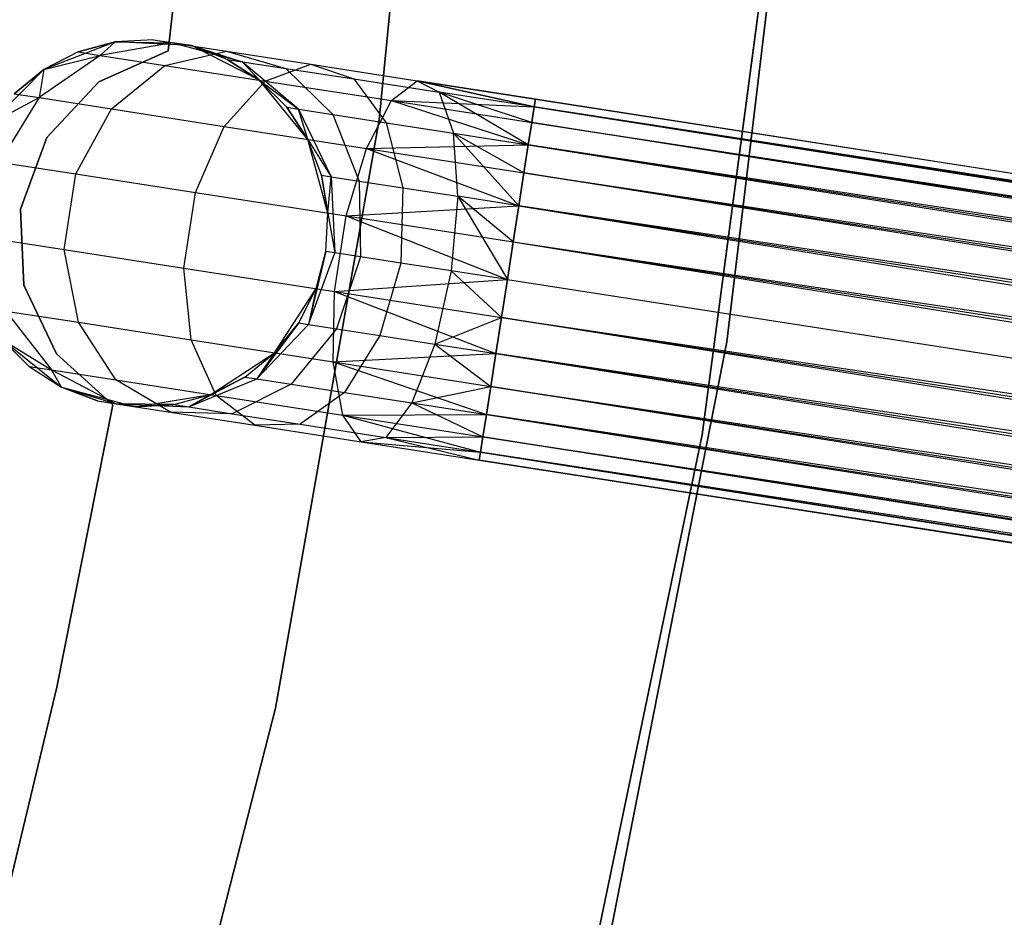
# Model space of a CAD drawing. Extents: x -102 to 102, y -101 to 102.
# Tile 346 of 481: x 40.12 to 45.48, y -10.1 to -5.21. Entities that reach past the tile are written whole.
import ezdxf

# ---------------------------------------------------------------- set-up
doc = ezdxf.new("R2010")
doc.units = 0
doc.header["$LTSCALE"] = 25.4
doc.layers.get('0').update_dxf_attribs({"linetype": 'CONTINUOUS'})

# ---------------------------------------------------------------- blocks, each defined once
blk = doc.blocks.new('NL2500011659_STL')
at = {"color": 0}
for p, q in [((42.3909, -2.5214, 1), (42.074, -5.7579, 1)), ((42.074, -5.7579, -6.5), (42.3909, -2.5214, -6.5)), ((42.074, -5.7579, -6.5), (42.3909, -2.5214, -6.5)), ((42.3909, -2.5214, 1), (42.074, -5.7579, 1)), ((43.9678, -6.9657, 1), (44.365, -3.6617, 1)), ((44.365, -3.6617, 2), (43.9678, -6.9657, 2)), ((43.9678, -6.9657, 1), (44.365, -3.6617, 1)), ((44.365, -3.6617, 2), (43.9678, -6.9657, 2)), ((41.0997, -3.8238), (40.9251, -5.3814)), ((40.9251, -5.3814, -2), (41.0997, -3.8238, -2)), ((40.9251, -5.3814, -2), (41.0997, -3.8238, -2)), ((41.0997, -3.8238), (40.9251, -5.3814)), ((43.834, -7.4716, 1), (44.2694, -4.1761, 1)), ((44.2694, -4.1761, -6.5), (43.834, -7.4716, -6.5)), ((43.834, -7.4716, 1), (44.2694, -4.1761, 1)), ((44.2694, -4.1761, -6.5), (43.834, -7.4716, -6.5)), ((40.6369, -5.3337, 0), (40.2491, -5.4839, 0)), ((40.6369, -5.3337, 0), (40.2491, -5.4839, 0)), ((40.6369, -5.3337, -5.5), (40.4351, -5.3884, -5.5)), ((40.4351, -5.3884, -5.5), (40.6369, -5.3337, 0)), ((40.4351, -5.3884, -5.5), (40.6369, -5.3337, 0)), ((40.6369, -5.3337, -5.5), (40.4351, -5.3884, -5.5)), ((40.6369, -5.3337, -5.5), (40.556, -5.4072, -6.2725)), ((40.6369, -5.3337, -5.5), (40.556, -5.4072, -6.2725)), ((40.9474, -5.3379, -6.1503), (40.556, -5.4072, -6.2725)), ((40.9474, -5.3379, -6.1503), (40.556, -5.4072, -6.2725)), ((40.8456, -5.3221, -5.5), (40.6369, -5.3337, 0)), ((40.8456, -5.3221, -5.5), (40.6369, -5.3337, -5.5)), ((40.8456, -5.3221, -5.5), (40.6369, -5.3337, 0)), ((40.8456, -5.3221, -5.5), (40.6369, -5.3337, -5.5)), ((41.0522, -5.3541, 0), (40.6369, -5.3337, 0)), ((41.0522, -5.3541, 0), (40.6369, -5.3337, 0)), ((40.6369, -5.3337, -5.5), (40.6369, -5.3337, 0)), ((40.6369, -5.3337, -5.5), (40.6369, -5.3337, 0)), ((40.6369, -5.3337, -5.5), (40.9474, -5.3379, -6.1503)), ((40.6369, -5.3337, -5.5), (40.9474, -5.3379, -6.1503)), ((40.8456, -5.3221, -5.5), (40.9474, -5.3379, -6.1503)), ((40.8456, -5.3221, -5.5), (41.0522, -5.3541, 0)), ((40.8456, -5.3221, -5.5), (41.0522, -5.3541, 0)), ((40.8456, -5.3221, -5.5), (40.9474, -5.3379, -6.1503)), ((41.0522, -5.3541, -5.5), (40.9474, -5.3379, -6.1503)), ((41.0522, -5.3541, -5.5), (40.9474, -5.3379, -6.1503)), ((41.3294, -5.4412, -6.0225), (40.9474, -5.3379, -6.1503)), ((40.9474, -5.3379, -6.1503), (41.2428, -5.3837, -6.737)), ((40.9474, -5.3379, -6.1503), (41.2428, -5.3837, -6.737)), ((41.3294, -5.4412, -6.0225), (40.9474, -5.3379, -6.1503)), ((41.4233, -5.5418, 0), (41.0522, -5.3541, 0)), ((41.2476, -5.4285, -5.5), (41.0522, -5.3541, 0)), ((41.4233, -5.5418, 0), (41.0522, -5.3541, 0)), ((41.2476, -5.4285, -5.5), (41.0522, -5.3541, -5.5)), ((41.0522, -5.3541, -5.5), (41.0522, -5.3541, 0)), ((41.2476, -5.4285, -5.5), (41.0522, -5.3541, 0)), ((41.0522, -5.3541, -5.5), (41.0522, -5.3541, 0)), ((41.0522, -5.3541, -5.5), (41.3294, -5.4412, -6.0225)), ((41.2476, -5.4285, -5.5), (41.0522, -5.3541, -5.5)), ((41.0522, -5.3541, -5.5), (41.3294, -5.4412, -6.0225)), ((40.556, -5.4072, -6.2725), (40.2229, -5.637, -6.368)), ((40.556, -5.4072, -6.2725), (40.2229, -5.637, -6.368)), ((40.4351, -5.3884, -5.5), (40.2491, -5.4839, 0)), ((40.4351, -5.3884, -5.5), (40.2491, -5.4839, -5.5)), ((40.4351, -5.3884, -5.5), (40.2491, -5.4839, 0)), ((40.4351, -5.3884, -5.5), (40.2491, -5.4839, -5.5)), ((40.2491, -5.4839, -5.5), (40.556, -5.4072, -6.2725)), ((40.2491, -5.4839, -5.5), (40.556, -5.4072, -6.2725)), ((40.4351, -5.3884, -5.5), (40.556, -5.4072, -6.2725)), ((40.4351, -5.3884, -5.5), (40.556, -5.4072, -6.2725)), ((40.9251, -5.3814), (40.5476, -5.5518)), ((40.5476, -5.5518, -2), (40.9251, -5.3814, -2)), ((40.5476, -5.5518, -2), (40.9251, -5.3814, -2)), ((40.9251, -5.3814), (40.5476, -5.5518)), ((40.556, -5.4072, -6.2725), (40.9069, -5.4616, -6.9695)), ((40.556, -5.4072, -6.2725), (40.9069, -5.4616, -6.9695)), ((40.9069, -5.4616, -6.9695), (41.2428, -5.3837, -6.737)), ((40.9069, -5.4616, -6.9695), (41.2428, -5.3837, -6.737)), ((40.9251, -5.3814), (40.9251, -5.3814, -2)), ((40.9251, -5.3814), (40.9251, -5.3814, -2)), ((41.2428, -5.3837, -6.737), (41.7029, -5.4551, -7.2026)), ((41.2428, -5.3837, -6.737), (41.7029, -5.4551, -7.2026)), ((41.2428, -5.3837, -6.737), (41.5667, -5.478, -6.4939)), ((41.2428, -5.3837, -6.737), (41.5667, -5.478, -6.4939)), ((40.6172, -5.6982, -7.1511), (40.9069, -5.4616, -6.9695)), ((40.6172, -5.6982, -7.1511), (40.9069, -5.4616, -6.9695)), ((40.9069, -5.4616, -6.9695), (41.4535, -5.5465, -7.5225)), ((40.9069, -5.4616, -6.9695), (41.4535, -5.5465, -7.5225)), ((41.4233, -5.5418, -5.5), (41.2476, -5.4285, -5.5)), ((41.2476, -5.4285, -5.5), (41.4233, -5.5418, 0)), ((41.2476, -5.4285, -5.5), (41.4233, -5.5418, 0)), ((41.2476, -5.4285, -5.5), (41.3294, -5.4412, -6.0225)), ((41.2476, -5.4285, -5.5), (41.3294, -5.4412, -6.0225)), ((41.4233, -5.5418, -5.5), (41.2476, -5.4285, -5.5)), ((41.4233, -5.5418, -5.5), (41.3294, -5.4412, -6.0225)), ((41.4233, -5.5418, -5.5), (41.3294, -5.4412, -6.0225)), ((41.6359, -5.6991, -5.9113), (41.3294, -5.4412, -6.0225)), ((41.3294, -5.4412, -6.0225), (41.5667, -5.478, -6.4939)), ((41.3294, -5.4412, -6.0225), (41.5667, -5.478, -6.4939)), ((41.6359, -5.6991, -5.9113), (41.3294, -5.4412, -6.0225)), ((41.4535, -5.5465, -7.5225), (41.7029, -5.4551, -7.2026)), ((41.4535, -5.5465, -7.5225), (41.7029, -5.4551, -7.2026)), ((41.7029, -5.4551, -7.2026), (42.2826, -5.5451, -7.5015)), ((41.7029, -5.4551, -7.2026), (42.2826, -5.5451, -7.5015)), ((41.7029, -5.4551, -7.2026), (41.9364, -5.5354, -6.868)), ((41.7029, -5.4551, -7.2026), (41.9364, -5.5354, -6.868)), ((40.2491, -5.4839, 0), (39.956, -5.7788, 0)), ((40.2491, -5.4839, 0), (39.956, -5.7788, 0)), ((40.2491, -5.4839, -5.5), (40.0871, -5.6159, -5.5)), ((40.0871, -5.6159, -5.5), (40.2491, -5.4839, 0)), ((40.0871, -5.6159, -5.5), (40.2491, -5.4839, 0)), ((40.2491, -5.4839, -5.5), (40.0871, -5.6159, -5.5)), ((40.2491, -5.4839, -5.5), (40.2229, -5.637, -6.368)), ((40.2491, -5.4839, -5.5), (40.2229, -5.637, -6.368)), ((40.2491, -5.4839, -5.5), (40.2491, -5.4839, 0)), ((40.2491, -5.4839, -5.5), (40.2491, -5.4839, 0)), ((41.5667, -5.478, -6.4939), (41.9364, -5.5354, -6.868)), ((41.5667, -5.478, -6.4939), (41.9364, -5.5354, -6.868)), ((41.5667, -5.478, -6.4939), (41.8227, -5.7281, -6.2823)), ((41.5667, -5.478, -6.4939), (41.8227, -5.7281, -6.2823)), ((40.5476, -5.5518), (40.2654, -5.8548)), ((40.2654, -5.8548, -2), (40.5476, -5.5518, -2)), ((40.2654, -5.8548, -2), (40.5476, -5.5518, -2)), ((40.5476, -5.5518), (40.2654, -5.8548)), ((40.5476, -5.5518), (40.5476, -5.5518, -2)), ((40.5476, -5.5518), (40.5476, -5.5518, -2)), ((41.2313, -5.7935, -7.7725), (41.4535, -5.5465, -7.5225)), ((41.2313, -5.7935, -7.7725), (41.4535, -5.5465, -7.5225)), ((41.686, -5.8641, 0), (41.4233, -5.5418, 0)), ((41.5716, -5.6891, -5.5), (41.4233, -5.5418, 0)), ((41.686, -5.8641, 0), (41.4233, -5.5418, 0)), ((41.5716, -5.6891, -5.5), (41.4233, -5.5418, -5.5)), ((41.4233, -5.5418, -5.5), (41.4233, -5.5418, 0)), ((41.5716, -5.6891, -5.5), (41.4233, -5.5418, 0)), ((41.4233, -5.5418, -5.5), (41.4233, -5.5418, 0)), ((41.4233, -5.5418, -5.5), (41.6359, -5.6991, -5.9113)), ((41.5716, -5.6891, -5.5), (41.4233, -5.5418, -5.5)), ((41.4233, -5.5418, -5.5), (41.6359, -5.6991, -5.9113)), ((41.4535, -5.5465, -7.5225), (42.1421, -5.6534, -7.8776)), ((41.4535, -5.5465, -7.5225), (42.1421, -5.6534, -7.8776)), ((41.9364, -5.5354, -6.868), (42.4022, -5.6077, -7.1082)), ((41.9364, -5.5354, -6.868), (42.4022, -5.6077, -7.1082)), ((41.9364, -5.5354, -6.868), (42.1137, -5.7733, -6.5767)), ((41.9364, -5.5354, -6.868), (42.1137, -5.7733, -6.5767)), ((42.1421, -5.6534, -7.8776), (42.2826, -5.5451, -7.5015)), ((42.1421, -5.6534, -7.8776), (42.2826, -5.5451, -7.5015)), ((42.2826, -5.5451, -7.5015), (42.9186, -5.6878, -7.809)), ((42.2826, -5.5451, -7.5015), (42.9186, -5.6878, -7.809)), ((42.2826, -5.5451, -7.5015), (42.9252, -5.6449, -7.6045)), ((42.9186, -5.6878, -7.191), (42.2826, -5.5451, -7.5015)), ((42.2826, -5.5451, -7.5015), (42.4022, -5.6077, -7.1082)), ((42.9186, -5.6878, -7.191), (42.2826, -5.5451, -7.5015)), ((42.9252, -5.6449, -7.3955), (42.2826, -5.5451, -7.5015)), ((42.9252, -5.6449, -7.3955), (42.2826, -5.5451, -7.5015)), ((42.2826, -5.5451, -7.5015), (42.9252, -5.6449, -7.6045)), ((42.2826, -5.5451, -7.5015), (42.4022, -5.6077, -7.1082)), ((40.0871, -5.6159, -5.5), (40.2229, -5.637, -6.368)), ((40.0871, -5.6159, -5.5), (40.2229, -5.637, -6.368)), ((42.4022, -5.6077, -7.1082), (42.4803, -5.8302, -6.7657)), ((42.8867, -5.8933, -6.8309), (42.4022, -5.6077, -7.1082)), ((42.9055, -5.7719, -7), (42.4022, -5.6077, -7.1082)), ((42.8867, -5.8933, -6.8309), (42.4022, -5.6077, -7.1082)), ((42.9055, -5.7719, -7), (42.4022, -5.6077, -7.1082)), ((42.9186, -5.6878, -7.191), (42.4022, -5.6077, -7.1082)), ((42.9186, -5.6878, -7.191), (42.4022, -5.6077, -7.1082)), ((42.4022, -5.6077, -7.1082), (42.4803, -5.8302, -6.7657)), ((39.956, -5.7788, -5.5), (40.2229, -5.637, -6.368)), ((39.956, -5.7788, -5.5), (40.2229, -5.637, -6.368)), ((40.2229, -5.637, -6.368), (40.0057, -5.9877, -6.4203)), ((40.2229, -5.637, -6.368), (40.0057, -5.9877, -6.4203)), ((40.2229, -5.637, -6.368), (40.6172, -5.6982, -7.1511)), ((40.2229, -5.637, -6.368), (40.6172, -5.6982, -7.1511)), ((42.0051, -5.9137, -8.1715), (42.1421, -5.6534, -7.8776)), ((42.0051, -5.9137, -8.1715), (42.1421, -5.6534, -7.8776)), ((42.1421, -5.6534, -7.8776), (42.8867, -5.8933, -8.1691)), ((42.1421, -5.6534, -7.8776), (42.8867, -5.8933, -8.1691)), ((42.1421, -5.6534, -7.8776), (42.9055, -5.7719, -8)), ((42.1421, -5.6534, -7.8776), (42.9055, -5.7719, -8)), ((42.1421, -5.6534, -7.8776), (42.9186, -5.6878, -7.809)), ((42.1421, -5.6534, -7.8776), (42.9186, -5.6878, -7.809)), ((42.9252, -5.6449, -7.6045), (42.9186, -5.6878, -7.809)), ((42.9186, -5.6878, -7.191), (42.9252, -5.6449, -7.3955)), ((42.9186, -5.6878, -7.191), (42.9252, -5.6449, -7.3955)), ((42.9252, -5.6449, -7.6045), (42.9186, -5.6878, -7.809)), ((42.9252, -5.6449, -7.3955), (79.8638, -11.3788, -7.3955)), ((42.9252, -5.6449, -7.6045), (79.8638, -11.3788, -7.3955)), ((79.8572, -11.4218, -7.809), (42.9252, -5.6449, -7.6045)), ((42.9252, -5.6449, -7.6045), (79.8638, -11.3788, -7.3955)), ((42.9252, -5.6449, -7.3955), (79.8638, -11.3788, -7.3955)), ((79.8572, -11.4218, -7.809), (42.9252, -5.6449, -7.6045)), ((40.4237, -6.0526, -7.2505), (40.6172, -5.6982, -7.1511)), ((40.4237, -6.0526, -7.2505), (40.6172, -5.6982, -7.1511)), ((40.6172, -5.6982, -7.1511), (41.2313, -5.7935, -7.7725)), ((40.6172, -5.6982, -7.1511), (41.2313, -5.7935, -7.7725)), ((41.686, -5.8641, -5.5), (41.5716, -5.6891, -5.5)), ((41.5716, -5.6891, -5.5), (41.686, -5.8641, 0)), ((41.5716, -5.6891, -5.5), (41.686, -5.8641, 0)), ((41.5716, -5.6891, -5.5), (41.6359, -5.6991, -5.9113)), ((41.5716, -5.6891, -5.5), (41.6359, -5.6991, -5.9113)), ((41.686, -5.8641, -5.5), (41.5716, -5.6891, -5.5)), ((41.6359, -5.6991, -5.9113), (41.8227, -5.7281, -6.2823)), ((41.6359, -5.6991, -5.9113), (41.8227, -5.7281, -6.2823)), ((41.6359, -5.6991, -5.9113), (41.814, -6.0672, -5.8357)), ((41.686, -5.8641, -5.5), (41.6359, -5.6991, -5.9113)), ((41.686, -5.8641, -5.5), (41.6359, -5.6991, -5.9113)), ((41.6359, -5.6991, -5.9113), (41.814, -6.0672, -5.8357)), ((41.8227, -5.7281, -6.2823), (42.1137, -5.7733, -6.5767)), ((41.8227, -5.7281, -6.2823), (42.1137, -5.7733, -6.5767)), ((41.8227, -5.7281, -6.2823), (41.9665, -6.0909, -6.1386)), ((41.8227, -5.7281, -6.2823), (41.9665, -6.0909, -6.1386)), ((42.9186, -5.6878, -7.809), (42.9055, -5.7719, -8)), ((42.9055, -5.7719, -7), (42.9186, -5.6878, -7.191)), ((42.9055, -5.7719, -7), (42.9186, -5.6878, -7.191)), ((42.9186, -5.6878, -7.809), (42.9055, -5.7719, -8)), ((79.8638, -11.3788, -7.3955), (42.9186, -5.6878, -7.191)), ((42.9186, -5.6878, -7.191), (79.8441, -11.5058, -7)), ((42.9186, -5.6878, -7.191), (79.8441, -11.5058, -7)), ((79.8638, -11.3788, -7.3955), (42.9186, -5.6878, -7.191)), ((42.9186, -5.6878, -7.809), (79.8572, -11.4218, -7.809)), ((42.9186, -5.6878, -7.809), (79.8572, -11.4218, -7.809)), ((42.074, -5.7579, 1), (41.5103, -8.9605, 1)), ((41.5103, -8.9605, -6.5), (42.074, -5.7579, -6.5)), ((41.5103, -8.9605, -6.5), (42.074, -5.7579, -6.5)), ((42.074, -5.7579, 1), (41.5103, -8.9605, 1)), ((42.074, -5.7579, -6.5), (42.074, -5.7579, 1)), ((42.074, -5.7579, -6.5), (42.074, -5.7579, 1)), ((42.1137, -5.7733, -6.5767), (42.4803, -5.8302, -6.7657)), ((42.1137, -5.7733, -6.5767), (42.4803, -5.8302, -6.7657)), ((42.1137, -5.7733, -6.5767), (42.204, -6.1278, -6.379)), ((42.1137, -5.7733, -6.5767), (42.204, -6.1278, -6.379)), ((42.9055, -5.7719, -8), (42.8867, -5.8933, -8.1691)), ((42.8867, -5.8933, -6.8309), (42.9055, -5.7719, -7)), ((42.8867, -5.8933, -6.8309), (42.9055, -5.7719, -7)), ((42.9055, -5.7719, -8), (42.8867, -5.8933, -8.1691)), ((42.9055, -5.7719, -7), (79.8441, -11.5058, -7)), ((42.9055, -5.7719, -7), (79.8441, -11.5058, -7)), ((79.8253, -11.6272, -8.1691), (42.9055, -5.7719, -8)), ((42.9055, -5.7719, -8), (79.8572, -11.4218, -7.809)), ((42.9055, -5.7719, -8), (79.8572, -11.4218, -7.809)), ((79.8253, -11.6272, -8.1691), (42.9055, -5.7719, -8)), ((41.0748, -6.1537, -7.9094), (41.2313, -5.7935, -7.7725)), ((41.0748, -6.1537, -7.9094), (41.2313, -5.7935, -7.7725)), ((41.2313, -5.7935, -7.7725), (42.0051, -5.9137, -8.1715)), ((41.2313, -5.7935, -7.7725), (42.0051, -5.9137, -8.1715)), ((42.4803, -5.8302, -6.7657), (42.8867, -5.8933, -6.8309)), ((42.5033, -6.1742, -6.5333), (42.4803, -5.8302, -6.7657)), ((42.8351, -6.2257, -6.5865), (42.4803, -5.8302, -6.7657)), ((42.5033, -6.1742, -6.5333), (42.4803, -5.8302, -6.7657)), ((42.8351, -6.2257, -6.5865), (42.4803, -5.8302, -6.7657)), ((42.8628, -6.0468, -6.691), (42.4803, -5.8302, -6.7657)), ((42.8628, -6.0468, -6.691), (42.4803, -5.8302, -6.7657)), ((42.4803, -5.8302, -6.7657), (42.8867, -5.8933, -6.8309)), ((40.2654, -5.8548), (40.1223, -6.2435)), ((40.1223, -6.2435, -2), (40.2654, -5.8548, -2)), ((40.1223, -6.2435, -2), (40.2654, -5.8548, -2)), ((40.2654, -5.8548), (40.1223, -6.2435)), ((40.2654, -5.8548), (40.2654, -5.8548, -2)), ((40.2654, -5.8548), (40.2654, -5.8548, -2)), ((41.7948, -6.2654, 0), (41.686, -5.8641, 0)), ((41.7615, -6.0591, -5.5), (41.686, -5.8641, 0)), ((41.7948, -6.2654, 0), (41.686, -5.8641, 0)), ((41.7615, -6.0591, -5.5), (41.686, -5.8641, -5.5)), ((41.686, -5.8641, -5.5), (41.686, -5.8641, 0)), ((41.7615, -6.0591, -5.5), (41.686, -5.8641, 0)), ((41.686, -5.8641, -5.5), (41.686, -5.8641, 0)), ((41.686, -5.8641, -5.5), (41.814, -6.0672, -5.8357)), ((41.686, -5.8641, -5.5), (41.814, -6.0672, -5.8357)), ((41.7615, -6.0591, -5.5), (41.686, -5.8641, -5.5)), ((42.0051, -5.9137, -8.1715), (42.8867, -5.8933, -8.1691)), ((42.0051, -5.9137, -8.1715), (42.8867, -5.8933, -8.1691)), ((42.8867, -5.8933, -8.1691), (42.8628, -6.0468, -8.309)), ((42.8628, -6.0468, -6.691), (42.8867, -5.8933, -6.8309)), ((42.8628, -6.0468, -6.691), (42.8867, -5.8933, -6.8309)), ((42.8867, -5.8933, -8.1691), (42.8628, -6.0468, -8.309)), ((79.8441, -11.5058, -7), (42.8867, -5.8933, -6.8309)), ((42.8867, -5.8933, -6.8309), (79.8014, -11.7807, -6.691)), ((42.8867, -5.8933, -6.8309), (79.8014, -11.7807, -6.691)), ((79.8441, -11.5058, -7), (42.8867, -5.8933, -6.8309)), ((42.8867, -5.8933, -8.1691), (79.8253, -11.6272, -8.1691)), ((42.8867, -5.8933, -8.1691), (79.8253, -11.6272, -8.1691)), ((41.8952, -6.281, -8.3324), (42.0051, -5.9137, -8.1715)), ((41.8952, -6.281, -8.3324), (42.0051, -5.9137, -8.1715)), ((42.0051, -5.9137, -8.1715), (42.8351, -6.2257, -8.4135)), ((42.0051, -5.9137, -8.1715), (42.8351, -6.2257, -8.4135)), ((42.0051, -5.9137, -8.1715), (42.8628, -6.0468, -8.309)), ((42.0051, -5.9137, -8.1715), (42.8628, -6.0468, -8.309)), ((40.0057, -5.9877, -6.4203), (40.4237, -6.0526, -7.2505)), ((40.0057, -5.9877, -6.4203), (40.4237, -6.0526, -7.2505)), ((40.3599, -6.4635, -7.2505), (40.4237, -6.0526, -7.2505)), ((40.3599, -6.4635, -7.2505), (40.4237, -6.0526, -7.2505)), ((40.4237, -6.0526, -7.2505), (41.0748, -6.1537, -7.9094)), ((40.4237, -6.0526, -7.2505), (41.0748, -6.1537, -7.9094)), ((42.8628, -6.0468, -8.309), (42.8351, -6.2257, -8.4135)), ((42.8351, -6.2257, -6.5865), (42.8628, -6.0468, -6.691)), ((42.8351, -6.2257, -6.5865), (42.8628, -6.0468, -6.691)), ((42.8628, -6.0468, -8.309), (42.8351, -6.2257, -8.4135)), ((42.8628, -6.0468, -6.691), (79.8014, -11.7807, -6.691)), ((42.8628, -6.0468, -6.691), (79.8014, -11.7807, -6.691)), ((79.7737, -11.9596, -8.4135), (42.8628, -6.0468, -8.309)), ((42.8628, -6.0468, -8.309), (79.8253, -11.6272, -8.1691)), ((42.8628, -6.0468, -8.309), (79.8253, -11.6272, -8.1691)), ((79.7737, -11.9596, -8.4135), (42.8628, -6.0468, -8.309)), ((41.7948, -6.2654, -5.5), (41.7615, -6.0591, -5.5)), ((41.7615, -6.0591, -5.5), (41.7948, -6.2654, 0)), ((41.7615, -6.0591, -5.5), (41.7948, -6.2654, 0)), ((41.7615, -6.0591, -5.5), (41.814, -6.0672, -5.8357)), ((41.7615, -6.0591, -5.5), (41.814, -6.0672, -5.8357)), ((41.7948, -6.2654, -5.5), (41.7615, -6.0591, -5.5)), ((41.7948, -6.2654, -5.5), (41.814, -6.0672, -5.8357)), ((41.7948, -6.2654, -5.5), (41.814, -6.0672, -5.8357)), ((41.814, -6.0672, -5.8357), (41.9665, -6.0909, -6.1386)), ((41.814, -6.0672, -5.8357), (41.9665, -6.0909, -6.1386)), ((41.814, -6.0672, -5.8357), (41.8329, -6.4818, -5.809)), ((41.814, -6.0672, -5.8357), (41.8329, -6.4818, -5.809)), ((41.9665, -6.0909, -6.1386), (42.204, -6.1278, -6.379)), ((41.9665, -6.0909, -6.1386), (42.204, -6.1278, -6.379)), ((41.9665, -6.0909, -6.1386), (41.9732, -6.5035, -6.0878)), ((41.9665, -6.0909, -6.1386), (41.9732, -6.5035, -6.0878)), ((41.011, -6.5646, -7.9094), (41.0748, -6.1537, -7.9094)), ((41.011, -6.5646, -7.9094), (41.0748, -6.1537, -7.9094)), ((41.0748, -6.1537, -7.9094), (41.8952, -6.281, -8.3324)), ((41.0748, -6.1537, -7.9094), (41.8952, -6.281, -8.3324)), ((42.204, -6.1278, -6.379), (42.1919, -6.5375, -6.309)), ((42.204, -6.1278, -6.379), (42.1919, -6.5375, -6.309)), ((42.204, -6.1278, -6.379), (42.5033, -6.1742, -6.5333)), ((42.204, -6.1278, -6.379), (42.5033, -6.1742, -6.5333)), ((42.5033, -6.1742, -6.5333), (42.4673, -6.5802, -6.4511)), ((42.5033, -6.1742, -6.5333), (42.4673, -6.5802, -6.4511)), ((42.8046, -6.4222, -6.5218), (42.5033, -6.1742, -6.5333)), ((42.5033, -6.1742, -6.5333), (42.7727, -6.6276, -6.5)), ((42.8046, -6.4222, -6.5218), (42.5033, -6.1742, -6.5333)), ((42.8351, -6.2257, -6.5865), (42.5033, -6.1742, -6.5333)), ((42.8351, -6.2257, -6.5865), (42.5033, -6.1742, -6.5333)), ((42.5033, -6.1742, -6.5333), (42.7727, -6.6276, -6.5)), ((40.1223, -6.2435), (40.1223, -6.2435, -2)), ((40.1223, -6.2435), (40.1223, -6.2435, -2)), ((40.1223, -6.2435), (40.1406, -6.6572)), ((40.1406, -6.6572, -2), (40.1223, -6.2435, -2)), ((40.1406, -6.6572, -2), (40.1223, -6.2435, -2)), ((40.1223, -6.2435), (40.1406, -6.6572)), ((41.7845, -6.4742, 0), (41.7948, -6.2654, 0)), ((41.7845, -6.4742, -5.5), (41.7948, -6.2654, -5.5)), ((41.7845, -6.4742, 0), (41.7948, -6.2654, 0)), ((41.7845, -6.4742, -5.5), (41.7948, -6.2654, -5.5)), ((41.7948, -6.2654, -5.5), (41.7948, -6.2654, 0)), ((41.7948, -6.2654, -5.5), (41.7948, -6.2654, 0)), ((41.7948, -6.2654, -5.5), (41.8329, -6.4818, -5.809)), ((41.7948, -6.2654, -5.5), (41.8329, -6.4818, -5.809)), ((41.8952, -6.281, -8.3324), (42.8351, -6.2257, -8.4135)), ((41.8952, -6.281, -8.3324), (42.8351, -6.2257, -8.4135)), ((42.8351, -6.2257, -8.4135), (42.8046, -6.4222, -8.4782)), ((42.8046, -6.4222, -6.5218), (42.8351, -6.2257, -6.5865)), ((42.8046, -6.4222, -6.5218), (42.8351, -6.2257, -6.5865)), ((42.8351, -6.2257, -8.4135), (42.8046, -6.4222, -8.4782)), ((79.8014, -11.7807, -6.691), (42.8351, -6.2257, -6.5865)), ((42.8351, -6.2257, -6.5865), (79.7432, -12.1561, -6.5218)), ((42.8351, -6.2257, -6.5865), (79.7432, -12.1561, -6.5218)), ((79.8014, -11.7807, -6.691), (42.8351, -6.2257, -6.5865)), ((42.8351, -6.2257, -8.4135), (79.7737, -11.9596, -8.4135)), ((42.8351, -6.2257, -8.4135), (79.7737, -11.9596, -8.4135)), ((41.8314, -6.6919, -8.3324), (41.8952, -6.281, -8.3324)), ((41.8314, -6.6919, -8.3324), (41.8952, -6.281, -8.3324)), ((41.8952, -6.281, -8.3324), (42.7727, -6.6276, -8.5)), ((41.8952, -6.281, -8.3324), (42.7727, -6.6276, -8.5)), ((41.8952, -6.281, -8.3324), (42.8046, -6.4222, -8.4782)), ((41.8952, -6.281, -8.3324), (42.8046, -6.4222, -8.4782)), ((39.9419, -6.3986, -6.4203), (40.3599, -6.4635, -7.2505)), ((39.9419, -6.3986, -6.4203), (40.3599, -6.4635, -7.2505)), ((42.8046, -6.4222, -8.4782), (42.7727, -6.6276, -8.5)), ((42.7727, -6.6276, -6.5), (42.8046, -6.4222, -6.5218)), ((42.7727, -6.6276, -6.5), (42.8046, -6.4222, -6.5218)), ((42.8046, -6.4222, -8.4782), (42.7727, -6.6276, -8.5)), ((42.8046, -6.4222, -6.5218), (79.7432, -12.1561, -6.5218)), ((42.8046, -6.4222, -6.5218), (79.7432, -12.1561, -6.5218)), ((42.8046, -6.4222, -8.4782), (79.7113, -12.3616, -8.5)), ((42.8046, -6.4222, -8.4782), (79.7113, -12.3616, -8.5)), ((42.8046, -6.4222, -8.4782), (79.7737, -11.9596, -8.4135)), ((42.8046, -6.4222, -8.4782), (79.7737, -11.9596, -8.4135)), ((40.4369, -6.8599, -7.1511), (40.3599, -6.4635, -7.2505)), ((40.3599, -6.4635, -7.2505), (41.011, -6.5646, -7.9094)), ((40.3599, -6.4635, -7.2505), (41.011, -6.5646, -7.9094)), ((40.4369, -6.8599, -7.1511), (40.3599, -6.4635, -7.2505)), ((41.7845, -6.4742, -5.5), (41.6892, -6.8711, -5.8357)), ((41.7845, -6.4742, -5.5), (41.6892, -6.8711, -5.8357)), ((41.6892, -6.8711, -5.8357), (41.8329, -6.4818, -5.809)), ((41.6892, -6.8711, -5.8357), (41.8329, -6.4818, -5.809)), ((41.731, -6.6763, 0), (41.7845, -6.4742, 0)), ((41.731, -6.6763, -5.5), (41.7845, -6.4742, -5.5)), ((41.731, -6.6763, 0), (41.7845, -6.4742, 0)), ((41.731, -6.6763, -5.5), (41.7845, -6.4742, -5.5)), ((41.7845, -6.4742, -5.5), (41.7845, -6.4742, 0)), ((41.7845, -6.4742, -5.5), (41.7845, -6.4742, 0)), ((41.8329, -6.4818, -5.809), (41.7845, -6.4742, -5.5)), ((41.8329, -6.4818, -5.809), (41.7845, -6.4742, -5.5)), ((41.9732, -6.5035, -6.0878), (41.8329, -6.4818, -5.809)), ((41.9732, -6.5035, -6.0878), (41.8329, -6.4818, -5.809)), ((41.9732, -6.5035, -6.0878), (41.8417, -6.8947, -6.1386)), ((41.9732, -6.5035, -6.0878), (41.8417, -6.8947, -6.1386)), ((42.1919, -6.5375, -6.309), (41.9732, -6.5035, -6.0878)), ((42.1919, -6.5375, -6.309), (41.9732, -6.5035, -6.0878)), ((42.1919, -6.5375, -6.309), (42.0793, -6.9316, -6.379)), ((42.1919, -6.5375, -6.309), (42.0793, -6.9316, -6.379)), ((42.4673, -6.5802, -6.4511), (42.1919, -6.5375, -6.309)), ((42.4673, -6.5802, -6.4511), (42.1919, -6.5375, -6.309)), ((41.051, -6.9552, -7.7725), (41.011, -6.5646, -7.9094)), ((41.011, -6.5646, -7.9094), (41.8314, -6.6919, -8.3324)), ((41.011, -6.5646, -7.9094), (41.8314, -6.6919, -8.3324)), ((41.051, -6.9552, -7.7725), (41.011, -6.5646, -7.9094)), ((42.4673, -6.5802, -6.4511), (42.3785, -6.9781, -6.5333)), ((42.4673, -6.5802, -6.4511), (42.3785, -6.9781, -6.5333)), ((42.7727, -6.6276, -6.5), (42.4673, -6.5802, -6.4511)), ((42.4673, -6.5802, -6.4511), (42.7408, -6.8331, -6.5218)), ((42.4673, -6.5802, -6.4511), (42.7408, -6.8331, -6.5218)), ((42.7727, -6.6276, -6.5), (42.4673, -6.5802, -6.4511)), ((41.8314, -6.6919, -8.3324), (42.7727, -6.6276, -8.5)), ((41.8314, -6.6919, -8.3324), (42.7727, -6.6276, -8.5)), ((42.7408, -6.8331, -6.5218), (42.7727, -6.6276, -6.5)), ((42.7727, -6.6276, -8.5), (42.7408, -6.8331, -8.4782)), ((42.7408, -6.8331, -6.5218), (42.7727, -6.6276, -6.5)), ((42.7727, -6.6276, -8.5), (42.7408, -6.8331, -8.4782)), ((42.7727, -6.6276, -6.5), (79.7113, -12.3616, -6.5)), ((42.7727, -6.6276, -6.5), (79.7113, -12.3616, -6.5)), ((42.7727, -6.6276, -8.5), (79.7113, -12.3616, -8.5)), ((42.7727, -6.6276, -8.5), (79.7113, -12.3616, -8.5)), ((40.1406, -6.6572), (40.1406, -6.6572, -2)), ((40.1406, -6.6572), (40.1406, -6.6572, -2)), ((40.1406, -6.6572), (40.3175, -7.0317)), ((40.3175, -7.0317, -2), (40.1406, -6.6572, -2)), ((40.3175, -7.0317, -2), (40.1406, -6.6572, -2)), ((40.1406, -6.6572), (40.3175, -7.0317)), ((41.5056, -7.0258, 0), (41.731, -6.6763, 0)), ((41.5056, -7.0258, 0), (41.731, -6.6763, 0)), ((41.6367, -6.8629, -5.5), (41.731, -6.6763, 0)), ((41.6367, -6.8629, -5.5), (41.731, -6.6763, 0)), ((41.6367, -6.8629, -5.5), (41.731, -6.6763, -5.5)), ((41.6367, -6.8629, -5.5), (41.731, -6.6763, -5.5)), ((41.731, -6.6763, -5.5), (41.6892, -6.8711, -5.8357)), ((41.731, -6.6763, -5.5), (41.6892, -6.8711, -5.8357)), ((41.731, -6.6763, -5.5), (41.731, -6.6763, 0)), ((41.731, -6.6763, -5.5), (41.731, -6.6763, 0)), ((41.8248, -7.0753, -8.1715), (41.8314, -6.6919, -8.3324)), ((41.8248, -7.0753, -8.1715), (41.8314, -6.6919, -8.3324)), ((41.8314, -6.6919, -8.3324), (42.7103, -7.0296, -8.4135)), ((41.8314, -6.6919, -8.3324), (42.7103, -7.0296, -8.4135)), ((41.8314, -6.6919, -8.3324), (42.7408, -6.8331, -8.4782)), ((41.8314, -6.6919, -8.3324), (42.7408, -6.8331, -8.4782)), ((40.0426, -6.7987, -6.368), (40.2903, -7.1187, -6.2725)), ((40.0426, -6.7987, -6.368), (40.2903, -7.1187, -6.2725)), ((40.0426, -6.7987, -6.368), (40.4369, -6.8599, -7.1511)), ((40.0426, -6.7987, -6.368), (40.4369, -6.8599, -7.1511)), ((40.6412, -7.1732, -6.9695), (40.4369, -6.8599, -7.1511)), ((40.4369, -6.8599, -7.1511), (41.051, -6.9552, -7.7725)), ((40.4369, -6.8599, -7.1511), (41.051, -6.9552, -7.7725)), ((40.6412, -7.1732, -6.9695), (40.4369, -6.8599, -7.1511)), ((42.3785, -6.9781, -6.5333), (42.7408, -6.8331, -6.5218)), ((42.3785, -6.9781, -6.5333), (42.7408, -6.8331, -6.5218)), ((42.7103, -7.0296, -6.5865), (42.7408, -6.8331, -6.5218)), ((42.7408, -6.8331, -8.4782), (42.7103, -7.0296, -8.4135)), ((42.7408, -6.8331, -8.4782), (42.7103, -7.0296, -8.4135)), ((42.7103, -7.0296, -6.5865), (42.7408, -6.8331, -6.5218)), ((79.6489, -12.7635, -8.4135), (42.7408, -6.8331, -8.4782)), ((42.7408, -6.8331, -8.4782), (79.7113, -12.3616, -8.5)), ((79.6489, -12.7635, -8.4135), (42.7408, -6.8331, -8.4782)), ((42.7408, -6.8331, -6.5218), (79.6794, -12.567, -6.5218)), ((42.7408, -6.8331, -6.5218), (79.6794, -12.567, -6.5218)), ((42.7408, -6.8331, -8.4782), (79.7113, -12.3616, -8.5)), ((41.6367, -6.8629, -5.5), (41.4079, -7.1678, -5.9113)), ((41.6367, -6.8629, -5.5), (41.4079, -7.1678, -5.9113)), ((41.4079, -7.1678, -5.9113), (41.6892, -6.8711, -5.8357)), ((41.4079, -7.1678, -5.9113), (41.6892, -6.8711, -5.8357)), ((41.5056, -7.0258, -5.5), (41.6367, -6.8629, -5.5)), ((41.6367, -6.8629, -5.5), (41.5056, -7.0258, 0)), ((41.6367, -6.8629, -5.5), (41.5056, -7.0258, 0)), ((41.5056, -7.0258, -5.5), (41.6367, -6.8629, -5.5)), ((41.8417, -6.8947, -6.1386), (41.5947, -7.1968, -6.2823)), ((41.8417, -6.8947, -6.1386), (41.5947, -7.1968, -6.2823)), ((41.6367, -6.8629, -5.5), (41.6892, -6.8711, -5.8357)), ((41.6367, -6.8629, -5.5), (41.6892, -6.8711, -5.8357)), ((41.6892, -6.8711, -5.8357), (41.8417, -6.8947, -6.1386)), ((41.6892, -6.8711, -5.8357), (41.8417, -6.8947, -6.1386)), ((41.8417, -6.8947, -6.1386), (42.0793, -6.9316, -6.379)), ((41.8417, -6.8947, -6.1386), (42.0793, -6.9316, -6.379)), ((40.0212, -6.9526, 0), (40.3451, -7.2133, 0)), ((40.0212, -6.9526, -5.5), (40.1694, -7.0999, -5.5)), ((40.1694, -7.0999, -5.5), (40.0212, -6.9526, 0)), ((40.1694, -7.0999, -5.5), (40.0212, -6.9526, 0)), ((40.0212, -6.9526, 0), (40.3451, -7.2133, 0)), ((40.0212, -6.9526, -5.5), (40.1694, -7.0999, -5.5)), ((40.0212, -6.9526, -5.5), (40.2903, -7.1187, -6.2725)), ((40.0212, -6.9526, -5.5), (40.2903, -7.1187, -6.2725)), ((41.1878, -7.258, -7.5225), (41.051, -6.9552, -7.7725)), ((41.051, -6.9552, -7.7725), (41.8248, -7.0753, -8.1715)), ((41.051, -6.9552, -7.7725), (41.8248, -7.0753, -8.1715)), ((41.1878, -7.258, -7.5225), (41.051, -6.9552, -7.7725)), ((42.0793, -6.9316, -6.379), (41.8857, -7.242, -6.5767)), ((42.0793, -6.9316, -6.379), (41.8857, -7.242, -6.5767)), ((42.0793, -6.9316, -6.379), (42.3785, -6.9781, -6.5333)), ((42.0793, -6.9316, -6.379), (42.3785, -6.9781, -6.5333)), ((43.3249, -10.2308, 1), (43.9678, -6.9657, 1)), ((43.9678, -6.9657, 2), (43.3249, -10.2308, 2)), ((43.3249, -10.2308, 1), (43.9678, -6.9657, 1)), ((43.9678, -6.9657, 2), (43.3249, -10.2308, 2)), ((43.9678, -6.9657, 1), (43.9678, -6.9657, 2)), ((43.9678, -6.9657, 1), (43.9678, -6.9657, 2)), ((42.3785, -6.9781, -6.5333), (42.2523, -7.2989, -6.7657)), ((42.3785, -6.9781, -6.5333), (42.2523, -7.2989, -6.7657)), ((42.3785, -6.9781, -6.5333), (42.7103, -7.0296, -6.5865)), ((42.3785, -6.9781, -6.5333), (42.7103, -7.0296, -6.5865)), ((42.3785, -6.9781, -6.5333), (42.6825, -7.2085, -6.691)), ((42.3785, -6.9781, -6.5333), (42.6825, -7.2085, -6.691)), ((40.3175, -7.0317), (40.3175, -7.0317, -2)), ((40.3175, -7.0317), (40.3175, -7.0317, -2)), ((40.3175, -7.0317), (40.6254, -7.3086)), ((40.6254, -7.3086, -2), (40.3175, -7.0317, -2)), ((40.6254, -7.3086, -2), (40.3175, -7.0317, -2)), ((40.3175, -7.0317), (40.6254, -7.3086)), ((41.1576, -7.2533, 0), (41.5056, -7.0258, 0)), ((41.1576, -7.2533, 0), (41.5056, -7.0258, 0)), ((41.3436, -7.1578, -5.5), (41.5056, -7.0258, 0)), ((41.3436, -7.1578, -5.5), (41.5056, -7.0258, -5.5)), ((41.3436, -7.1578, -5.5), (41.5056, -7.0258, 0)), ((41.3436, -7.1578, -5.5), (41.5056, -7.0258, -5.5)), ((41.5056, -7.0258, -5.5), (41.4079, -7.1678, -5.9113)), ((41.5056, -7.0258, -5.5), (41.4079, -7.1678, -5.9113)), ((41.5056, -7.0258, -5.5), (41.5056, -7.0258, 0)), ((41.5056, -7.0258, -5.5), (41.5056, -7.0258, 0)), ((41.8248, -7.0753, -8.1715), (42.7103, -7.0296, -8.4135)), ((41.8248, -7.0753, -8.1715), (42.7103, -7.0296, -8.4135)), ((41.8764, -7.3649, -7.8776), (41.8248, -7.0753, -8.1715)), ((41.8248, -7.0753, -8.1715), (42.6587, -7.362, -8.1691)), ((41.8248, -7.0753, -8.1715), (42.6587, -7.362, -8.1691)), ((41.8248, -7.0753, -8.1715), (42.6825, -7.2085, -8.309)), ((41.8248, -7.0753, -8.1715), (42.6825, -7.2085, -8.309)), ((41.8764, -7.3649, -7.8776), (41.8248, -7.0753, -8.1715)), ((42.6825, -7.2085, -6.691), (42.7103, -7.0296, -6.5865)), ((42.7103, -7.0296, -8.4135), (42.6825, -7.2085, -8.309)), ((42.7103, -7.0296, -8.4135), (42.6825, -7.2085, -8.309)), ((42.6825, -7.2085, -6.691), (42.7103, -7.0296, -6.5865)), ((42.7103, -7.0296, -8.4135), (79.6489, -12.7635, -8.4135)), ((42.7103, -7.0296, -8.4135), (79.6489, -12.7635, -8.4135)), ((79.6794, -12.567, -6.5218), (42.7103, -7.0296, -6.5865)), ((42.7103, -7.0296, -6.5865), (79.6211, -12.9424, -6.691)), ((42.7103, -7.0296, -6.5865), (79.6211, -12.9424, -6.691)), ((79.6794, -12.567, -6.5218), (42.7103, -7.0296, -6.5865)), ((40.1694, -7.0999, -5.5), (40.3451, -7.2133, 0)), ((40.1694, -7.0999, -5.5), (40.3451, -7.2133, -5.5)), ((40.1694, -7.0999, -5.5), (40.3451, -7.2133, 0)), ((40.1694, -7.0999, -5.5), (40.3451, -7.2133, -5.5)), ((40.1694, -7.0999, -5.5), (40.2903, -7.1187, -6.2725)), ((40.1694, -7.0999, -5.5), (40.2903, -7.1187, -6.2725)), ((40.3451, -7.2133, -5.5), (40.2903, -7.1187, -6.2725)), ((40.2903, -7.1187, -6.2725), (40.6423, -7.3034, -6.1503)), ((40.3451, -7.2133, -5.5), (40.2903, -7.1187, -6.2725)), ((40.2903, -7.1187, -6.2725), (40.6423, -7.3034, -6.1503)), ((40.2903, -7.1187, -6.2725), (40.6412, -7.1732, -6.9695)), ((40.2903, -7.1187, -6.2725), (40.6412, -7.1732, -6.9695)), ((40.9377, -7.3492, -6.737), (40.6412, -7.1732, -6.9695)), ((40.6412, -7.1732, -6.9695), (41.1878, -7.258, -7.5225)), ((40.6412, -7.1732, -6.9695), (41.1878, -7.258, -7.5225)), ((40.9377, -7.3492, -6.737), (40.6412, -7.1732, -6.9695)), ((41.3436, -7.1578, -5.5), (41.0376, -7.3208, -6.0225)), ((41.3436, -7.1578, -5.5), (41.0376, -7.3208, -6.0225)), ((41.0376, -7.3208, -6.0225), (41.4079, -7.1678, -5.9113)), ((41.0376, -7.3208, -6.0225), (41.4079, -7.1678, -5.9113)), ((41.1576, -7.2533, -5.5), (41.3436, -7.1578, -5.5)), ((41.3436, -7.1578, -5.5), (41.1576, -7.2533, 0)), ((41.3436, -7.1578, -5.5), (41.1576, -7.2533, 0)), ((41.1576, -7.2533, -5.5), (41.3436, -7.1578, -5.5)), ((41.3436, -7.1578, -5.5), (41.4079, -7.1678, -5.9113)), ((41.3436, -7.1578, -5.5), (41.4079, -7.1678, -5.9113)), ((41.4079, -7.1678, -5.9113), (41.5947, -7.1968, -6.2823)), ((41.4079, -7.1678, -5.9113), (41.5947, -7.1968, -6.2823)), ((40.3451, -7.2133, 0), (40.7471, -7.3196, 0)), ((40.3451, -7.2133, -5.5), (40.3451, -7.2133, 0)), ((40.3451, -7.2133, -5.5), (40.3451, -7.2133, 0)), ((40.3451, -7.2133, -5.5), (40.5405, -7.2876, -5.5)), ((40.5405, -7.2876, -5.5), (40.3451, -7.2133, 0)), ((40.5405, -7.2876, -5.5), (40.3451, -7.2133, 0)), ((40.3451, -7.2133, 0), (40.7471, -7.3196, 0)), ((40.3451, -7.2133, -5.5), (40.5405, -7.2876, -5.5)), ((40.3451, -7.2133, -5.5), (40.6423, -7.3034, -6.1503)), ((40.3451, -7.2133, -5.5), (40.6423, -7.3034, -6.1503)), ((41.5947, -7.1968, -6.2823), (41.275, -7.3576, -6.4939)), ((41.5947, -7.1968, -6.2823), (41.275, -7.3576, -6.4939)), ((41.5947, -7.1968, -6.2823), (41.8857, -7.242, -6.5767)), ((41.5947, -7.1968, -6.2823), (41.8857, -7.242, -6.5767)), ((42.2523, -7.2989, -6.7657), (42.6825, -7.2085, -6.691)), ((42.2523, -7.2989, -6.7657), (42.6825, -7.2085, -6.691)), ((42.6587, -7.362, -6.8309), (42.6825, -7.2085, -6.691)), ((42.6825, -7.2085, -8.309), (42.6587, -7.362, -8.1691)), ((42.6825, -7.2085, -8.309), (42.6587, -7.362, -8.1691)), ((42.6587, -7.362, -6.8309), (42.6825, -7.2085, -6.691)), ((79.5973, -13.0959, -8.1691), (42.6825, -7.2085, -8.309)), ((42.6825, -7.2085, -8.309), (79.6489, -12.7635, -8.4135)), ((42.6825, -7.2085, -8.309), (79.6489, -12.7635, -8.4135)), ((79.5973, -13.0959, -8.1691), (42.6825, -7.2085, -8.309)), ((42.6825, -7.2085, -6.691), (79.6211, -12.9424, -6.691)), ((42.6825, -7.2085, -6.691), (79.6211, -12.9424, -6.691)), ((40.5405, -7.2876, -5.5), (40.7471, -7.3196, 0)), ((40.5405, -7.2876, -5.5), (40.7471, -7.3196, 0)), ((40.5405, -7.2876, -5.5), (40.6423, -7.3034, -6.1503)), ((40.5405, -7.2876, -5.5), (40.6423, -7.3034, -6.1503)), ((40.7471, -7.3196, 0), (41.1576, -7.2533, 0)), ((40.7471, -7.3196, 0), (41.1576, -7.2533, 0)), ((40.9558, -7.3081, -5.5), (41.1576, -7.2533, 0)), ((40.9558, -7.3081, -5.5), (41.1576, -7.2533, -5.5)), ((40.9558, -7.3081, -5.5), (41.1576, -7.2533, 0)), ((40.9558, -7.3081, -5.5), (41.1576, -7.2533, -5.5)), ((41.1576, -7.2533, -5.5), (41.0376, -7.3208, -6.0225)), ((41.1576, -7.2533, -5.5), (41.0376, -7.3208, -6.0225)), ((41.1576, -7.2533, -5.5), (41.1576, -7.2533, 0)), ((41.1576, -7.2533, -5.5), (41.1576, -7.2533, 0)), ((41.3978, -7.4206, -7.2026), (41.1878, -7.258, -7.5225)), ((41.1878, -7.258, -7.5225), (41.8764, -7.3649, -7.8776)), ((41.1878, -7.258, -7.5225), (41.8764, -7.3649, -7.8776)), ((41.3978, -7.4206, -7.2026), (41.1878, -7.258, -7.5225)), ((41.8857, -7.242, -6.5767), (41.6446, -7.415, -6.868)), ((41.8857, -7.242, -6.5767), (41.6446, -7.415, -6.868)), ((41.8857, -7.242, -6.5767), (42.2523, -7.2989, -6.7657)), ((41.8857, -7.242, -6.5767), (42.2523, -7.2989, -6.7657)), ((40.6254, -7.3086), (40.3187, -8.8456)), ((40.3187, -8.8456, -2), (40.6254, -7.3086, -2)), ((40.3187, -8.8456, -2), (40.6254, -7.3086, -2)), ((40.6254, -7.3086), (40.3187, -8.8456)), ((40.6254, -7.3086), (40.6254, -7.3086, -2)), ((40.6254, -7.3086), (40.6254, -7.3086, -2)), ((40.7471, -7.3196, -5.5), (40.6423, -7.3034, -6.1503)), ((40.9558, -7.3081, -5.5), (40.6423, -7.3034, -6.1503)), ((40.6423, -7.3034, -6.1503), (41.0376, -7.3208, -6.0225)), ((40.9558, -7.3081, -5.5), (40.6423, -7.3034, -6.1503)), ((40.7471, -7.3196, -5.5), (40.6423, -7.3034, -6.1503)), ((40.6423, -7.3034, -6.1503), (41.0376, -7.3208, -6.0225)), ((40.6423, -7.3034, -6.1503), (40.9377, -7.3492, -6.737)), ((40.6423, -7.3034, -6.1503), (40.9377, -7.3492, -6.737)), ((40.7471, -7.3196, -5.5), (40.9558, -7.3081, -5.5)), ((40.9558, -7.3081, -5.5), (40.7471, -7.3196, 0)), ((40.9558, -7.3081, -5.5), (40.7471, -7.3196, 0)), ((40.7471, -7.3196, -5.5), (40.9558, -7.3081, -5.5)), ((40.7471, -7.3196, -5.5), (40.7471, -7.3196, 0)), ((40.7471, -7.3196, -5.5), (40.7471, -7.3196, 0)), ((40.9558, -7.3081, -5.5), (41.0376, -7.3208, -6.0225)), ((40.9558, -7.3081, -5.5), (41.0376, -7.3208, -6.0225)), ((41.0376, -7.3208, -6.0225), (41.275, -7.3576, -6.4939)), ((41.0376, -7.3208, -6.0225), (41.275, -7.3576, -6.4939)), ((42.2523, -7.2989, -6.7657), (42.1104, -7.4873, -7.1082)), ((42.2523, -7.2989, -6.7657), (42.1104, -7.4873, -7.1082)), ((42.2523, -7.2989, -6.7657), (42.6587, -7.362, -6.8309)), ((42.2523, -7.2989, -6.7657), (42.6587, -7.362, -6.8309)), ((42.2523, -7.2989, -6.7657), (42.6398, -7.4834, -7)), ((42.2523, -7.2989, -6.7657), (42.6398, -7.4834, -7)), ((41.275, -7.3576, -6.4939), (40.9377, -7.3492, -6.737)), ((40.9377, -7.3492, -6.737), (41.3978, -7.4206, -7.2026)), ((40.9377, -7.3492, -6.737), (41.3978, -7.4206, -7.2026)), ((41.275, -7.3576, -6.4939), (40.9377, -7.3492, -6.737)), ((41.275, -7.3576, -6.4939), (41.6446, -7.415, -6.868)), ((41.275, -7.3576, -6.4939), (41.6446, -7.415, -6.868)), ((41.8764, -7.3649, -7.8776), (42.6587, -7.362, -8.1691)), ((41.8764, -7.3649, -7.8776), (42.6587, -7.362, -8.1691)), ((41.9775, -7.5106, -7.5015), (41.8764, -7.3649, -7.8776)), ((41.8764, -7.3649, -7.8776), (42.6268, -7.5674, -7.809)), ((41.8764, -7.3649, -7.8776), (42.6268, -7.5674, -7.809)), ((41.8764, -7.3649, -7.8776), (42.6398, -7.4834, -8)), ((41.8764, -7.3649, -7.8776), (42.6398, -7.4834, -8)), ((41.9775, -7.5106, -7.5015), (41.8764, -7.3649, -7.8776)), ((42.6398, -7.4834, -7), (42.6587, -7.362, -6.8309)), ((42.6587, -7.362, -8.1691), (42.6398, -7.4834, -8)), ((42.6587, -7.362, -8.1691), (42.6398, -7.4834, -8)), ((42.6398, -7.4834, -7), (42.6587, -7.362, -6.8309)), ((42.6587, -7.362, -8.1691), (79.5973, -13.0959, -8.1691)), ((42.6587, -7.362, -8.1691), (79.5973, -13.0959, -8.1691)), ((79.6211, -12.9424, -6.691), (42.6587, -7.362, -6.8309)), ((42.6587, -7.362, -6.8309), (79.5784, -13.2173, -7)), ((42.6587, -7.362, -6.8309), (79.5784, -13.2173, -7)), ((79.6211, -12.9424, -6.691), (42.6587, -7.362, -6.8309)), ((41.6446, -7.415, -6.868), (41.3978, -7.4206, -7.2026)), ((41.6446, -7.415, -6.868), (41.3978, -7.4206, -7.2026)), ((41.3978, -7.4206, -7.2026), (41.9775, -7.5106, -7.5015)), ((41.3978, -7.4206, -7.2026), (41.9775, -7.5106, -7.5015)), ((41.6446, -7.415, -6.868), (42.1104, -7.4873, -7.1082)), ((41.6446, -7.415, -6.868), (42.1104, -7.4873, -7.1082)), ((42.1104, -7.4873, -7.1082), (41.9775, -7.5106, -7.5015)), ((42.1104, -7.4873, -7.1082), (41.9775, -7.5106, -7.5015)), ((42.1104, -7.4873, -7.1082), (42.6398, -7.4834, -7)), ((42.1104, -7.4873, -7.1082), (42.6398, -7.4834, -7)), ((42.1104, -7.4873, -7.1082), (42.6268, -7.5674, -7.191)), ((42.1104, -7.4873, -7.1082), (42.6268, -7.5674, -7.191)), ((42.1104, -7.4873, -7.1082), (42.6201, -7.6104, -7.3955)), ((42.1104, -7.4873, -7.1082), (42.6201, -7.6104, -7.3955)), ((42.6268, -7.5674, -7.191), (42.6398, -7.4834, -7)), ((42.6398, -7.4834, -8), (42.6268, -7.5674, -7.809)), ((42.6398, -7.4834, -8), (42.6268, -7.5674, -7.809)), ((42.6268, -7.5674, -7.191), (42.6398, -7.4834, -7)), ((79.5654, -13.3014, -7.809), (42.6398, -7.4834, -8)), ((42.6398, -7.4834, -8), (79.5973, -13.0959, -8.1691)), ((42.6398, -7.4834, -8), (79.5973, -13.0959, -8.1691)), ((79.5654, -13.3014, -7.809), (42.6398, -7.4834, -8)), ((42.6398, -7.4834, -7), (79.5784, -13.2173, -7)), ((42.6398, -7.4834, -7), (79.5784, -13.2173, -7)), ((43.1536, -10.7253, 1), (43.834, -7.4716, 1)), ((43.834, -7.4716, -6.5), (43.1536, -10.7253, -6.5)), ((43.1536, -10.7253, 1), (43.834, -7.4716, 1)), ((43.834, -7.4716, -6.5), (43.1536, -10.7253, -6.5)), ((43.834, -7.4716, 1), (43.834, -7.4716, -6.5)), ((43.834, -7.4716, 1), (43.834, -7.4716, -6.5)), ((41.9775, -7.5106, -7.5015), (42.6201, -7.6104, -7.3955)), ((41.9775, -7.5106, -7.5015), (42.6201, -7.6104, -7.6045)), ((41.9775, -7.5106, -7.5015), (42.6201, -7.6104, -7.3955)), ((41.9775, -7.5106, -7.5015), (42.6201, -7.6104, -7.6045)), ((41.9775, -7.5106, -7.5015), (42.6268, -7.5674, -7.809)), ((41.9775, -7.5106, -7.5015), (42.6268, -7.5674, -7.809)), ((42.6201, -7.6104, -7.3955), (42.6268, -7.5674, -7.191)), ((42.6268, -7.5674, -7.809), (42.6201, -7.6104, -7.6045)), ((42.6268, -7.5674, -7.809), (42.6201, -7.6104, -7.6045)), ((42.6201, -7.6104, -7.3955), (42.6268, -7.5674, -7.191)), ((79.5587, -13.3443, -7.3955), (42.6201, -7.6104, -7.6045)), ((42.6201, -7.6104, -7.3955), (79.5587, -13.3443, -7.3955)), ((79.5587, -13.3443, -7.3955), (42.6201, -7.6104, -7.6045)), ((42.6201, -7.6104, -7.6045), (79.5654, -13.3014, -7.809)), ((42.6201, -7.6104, -7.6045), (79.5654, -13.3014, -7.809)), ((42.6201, -7.6104, -7.3955), (79.5587, -13.3443, -7.3955)), ((42.6268, -7.5674, -7.809), (79.5654, -13.3014, -7.809)), ((42.6268, -7.5674, -7.809), (79.5654, -13.3014, -7.809)), ((79.5784, -13.2173, -7), (42.6268, -7.5674, -7.191)), ((42.6268, -7.5674, -7.191), (79.5587, -13.3443, -7.3955)), ((42.6268, -7.5674, -7.191), (79.5587, -13.3443, -7.3955)), ((79.5784, -13.2173, -7), (42.6268, -7.5674, -7.191)), ((40.3187, -8.8456), (39.954, -10.3698)), ((39.954, -10.3698, -2), (40.3187, -8.8456, -2)), ((39.954, -10.3698, -2), (40.3187, -8.8456, -2)), ((40.3187, -8.8456), (39.954, -10.3698)), ((40.3187, -8.8456), (40.3187, -8.8456, -2)), ((40.3187, -8.8456), (40.3187, -8.8456, -2)), ((41.5103, -8.9605, 1), (40.7031, -12.1107, 1)), ((40.7031, -12.1107, -6.5), (41.5103, -8.9605, -6.5)), ((40.7031, -12.1107, -6.5), (41.5103, -8.9605, -6.5)), ((41.5103, -8.9605, 1), (40.7031, -12.1107, 1)), ((41.5103, -8.9605, -6.5), (41.5103, -8.9605, 1)), ((41.5103, -8.9605, -6.5), (41.5103, -8.9605, 1))]:
    blk.add_line(p, q, dxfattribs=at)

msp = doc.modelspace()

# ---------------------------------------------------------------- block references
at = {"color": 0}
msp.add_blockref('NL2500011659_STL', (0, 0), dxfattribs=at)

doc.saveas('drawing.dxf')
